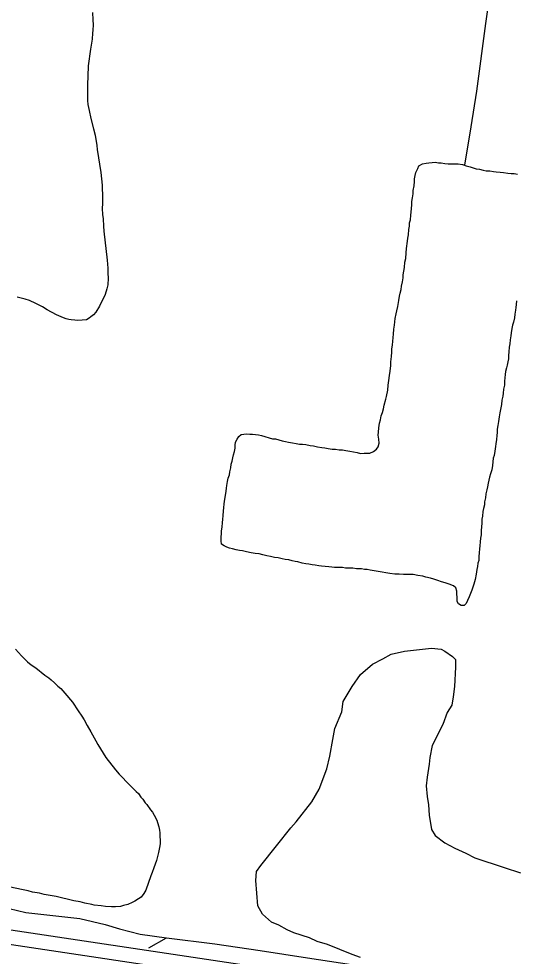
# Model space of a CAD drawing. Extents: x 3297735 to 3335592, y 670436 to 695807.
# Drawn here: x 3320909 to 3321434, y 686583 to 687571 of the extents above; entities that cross this region are included whole.
import ezdxf

# ---------------------------------------------------------------- set-up
doc = ezdxf.new("R2010")
doc.units = 0
for name, color, linetype in [('V-ROAD-CNTR', 7, 'Continuous'), ('V-SITE-VEGE', 7, 'Continuous'), ('V-TOPO-SHOR', 7, 'Continuous')]:
    doc.layers.add(name, color=color, linetype=linetype)

msp = doc.modelspace()

# ---------------------------------------------------------------- linework, layer by layer
at = {"layer": 'V-ROAD-CNTR'}
for points in [[(3319307.88, 686849.73), (3321306.47, 686550.05)], [(3319305.66, 686834.89), (3321304.25, 686535.22)]]:
    msp.add_lwpolyline(points, dxfattribs=at)
msp.add_spline([(3321115.64, 689341.57), (3320860.23, 689006.78), (3320525.5, 688555.88), (3320190.52, 688114.56), (3319698.35, 687479.71), (3319438.48, 687141.6)], degree=3, dxfattribs=at)
at = {"layer": 'V-SITE-VEGE'}
for points in [[(3320986.93, 687577.16), (3320987.59, 687569.73), (3320987.64, 687564.3), (3320987.42, 687558.72), (3320987.18, 687555.47)], [(3320987.18, 687555.47), (3320986.57, 687549.09), (3320985.01, 687538.63), (3320982.69, 687521.05), (3320982.11, 687510.18), (3320981.93, 687501.4), (3320981.75, 687491.37), (3320981.96, 687484.69), (3320982.29, 687480.23), (3320983.47, 687473.97), (3320985.23, 687465.5), (3320988.13, 687454.8), (3320989.74, 687448.13), (3320991.52, 687437.28), (3320991.98, 687432.97), (3320995.86, 687408.91), (3320997.26, 687395.56), (3320997.43, 687392.21), (3320997.65, 687384.97), (3320997.55, 687380.93), (3320997.6, 687376.2), (3320997.24, 687370.76), (3320997.73, 687364.35), (3320998.19, 687360.04), (3320998.83, 687352.25), (3320999.17, 687346.82), (3321002.56, 687316.35), (3321003.21, 687307.86), (3321003.4, 687302.57), (3321003.46, 687297.41), (3321003.11, 687290.45), (3321002.32, 687286.26), (3321000.57, 687280.39), (3320994.58, 687267.93), (3320990.6, 687261.75), (3320988.26, 687258.94), (3320985.36, 687256.54), (3320983.57, 687255.13), (3320980.66, 687253.43), (3320971.61, 687252.78), (3320968.54, 687253.02), (3320964.64, 687253.68), (3320962.27, 687253.93), (3320959.33, 687254.46), (3320956.54, 687255.54), (3320948.98, 687258.95), (3320939.31, 687264.13), (3320934.27, 687267.15), (3320931.6, 687268.51), (3320927.54, 687270.83), (3320920.68, 687273.97), (3320916.21, 687275.31), (3320907.83, 687277.31)], [(3320906.06, 686906.61), (3320912.12, 686899.71), (3320918.46, 686893.37), (3320922.53, 686890.21), (3320927.31, 686886.8), (3320936.89, 686879.33), (3320941, 686876.49), (3320943.43, 686874.12), (3320947.06, 686871.04), (3320950.7, 686867.48), (3320953.6, 686865.11), (3320957.97, 686860.36), (3320965.99, 686850.6), (3320972.08, 686841.79), (3320975.74, 686836.07), (3320978.19, 686832.02), (3320981.37, 686826.05), (3320985.28, 686819.61), (3320990.42, 686810.07), (3320992.62, 686806.26), (3321001.16, 686792.43), (3321011.14, 686779.34), (3321015.03, 686775.06), (3321017.69, 686772.45), (3321024, 686765.8), (3321030.06, 686759.86), (3321033.22, 686756.54), (3321035.4, 686754.4), (3321038.08, 686750.59), (3321040.02, 686748.45), (3321042.7, 686744.88), (3321044.4, 686742.98), (3321048.06, 686737.5), (3321050.25, 686734.88), (3321052.2, 686731.78), (3321054.89, 686726.53), (3321055.64, 686724.14), (3321056.89, 686719.35), (3321057.65, 686716.01), (3321058.16, 686713.13), (3321058.28, 686701.61), (3321057.84, 686697.53), (3321056.7, 686692.24), (3321054.39, 686683.82)], [(3321269.44, 686581.92), (3321260.77, 686585.07), (3321234.75, 686595.31), (3321223.72, 686598.45), (3321215.83, 686602.39), (3321199.27, 686607.9), (3321192.18, 686611.05), (3321183.51, 686615.77), (3321175.62, 686618.92), (3321166.16, 686627.59), (3321161.43, 686636.26), (3321159.05, 686663.06), (3321159.83, 686672.52), (3321164.56, 686678.82), (3321181.1, 686699.33), (3321196.07, 686718.25), (3321201.58, 686724.56), (3321218.13, 686745.85), (3321226, 686759.25), (3321233.88, 686780.54), (3321237.02, 686793.94), (3321240.17, 686811.28), (3321242.53, 686823.11), (3321249.61, 686840.45), (3321251.18, 686851.49), (3321260.64, 686867.26), (3321269.3, 686879.87), (3321281.91, 686890.92), (3321292.94, 686896.44), (3321301.61, 686901.17), (3321315.79, 686904.33), (3321344.17, 686907.5), (3321354.42, 686906.71), (3321358.36, 686904.35), (3321366.24, 686898.84), (3321369.4, 686895.69), (3321369.4, 686887.8), (3321368.62, 686867.31), (3321367.05, 686856.27), (3321365.48, 686847.6), (3321360.75, 686839.72), (3321356.03, 686827.1), (3321345, 686805.03), (3321342.65, 686792.41), (3321341.86, 686785.32), (3321339.5, 686771.92), (3321338.72, 686762.46), (3321339.51, 686751.42), (3321341.09, 686742.75), (3321341.89, 686731.72), (3321344.26, 686716.74), (3321348.2, 686710.44), (3321358.45, 686702.56), (3321368.7, 686697.05), (3321380.53, 686691.54), (3321389.99, 686686.81), (3321420.74, 686676.58), (3321438.08, 686671.07)], [(3321054.39, 686683.82), (3321051.59, 686676.11), (3321049.96, 686671.29), (3321048.56, 686667.68), (3321043.44, 686652.74), (3321041.32, 686649.36), (3321038.24, 686645.49), (3321035.62, 686643.54), (3321031.81, 686641.1), (3321028.7, 686639.63), (3321024.17, 686637.66), (3321019.86, 686636.42), (3321016.75, 686635.67), (3321011.23, 686635.13), (3321007.15, 686635.08), (3321000.67, 686635.49), (3320996.1, 686636.16), (3320988.9, 686637.05), (3320986.25, 686637.74), (3320979.04, 686639.1), (3320974.23, 686640.25), (3320967.25, 686641.62), (3320948.73, 686645.98), (3320935.99, 686648.24), (3320931.18, 686649.39), (3320923.73, 686650.75), (3320919.15, 686651.9), (3320912.18, 686653.27), (3320900.63, 686656.03)]]:
    msp.add_lwpolyline(points, dxfattribs=at)
at = {"layer": 'V-TOPO-SHOR'}
msp.add_line((3321046.38, 686592.1), (3321065.21, 686602.58), dxfattribs=at)
for points in [[(3321125.35, 687818.88), (3321162.54, 687814.84), (3321206.95, 687804.07), (3321242.78, 687799.68), (3321279.3, 687793.93), (3321328.77, 687788.67), (3321364.62, 687781.89), (3321402.84, 687776.51), (3321414.79, 687774.59), (3321424.69, 687773.33), (3321430.15, 687772.02), (3321432.56, 687770.01), (3321432.97, 687763.2), (3321425.8, 687732.79), (3321418.17, 687680.91), (3321409.25, 687622.21), (3321401, 687565.55), (3321391.53, 687494.57), (3321385.79, 687456.69), (3321378.88, 687416.41)], [(3321334.75, 687417.98), (3321338.49, 687418.7), (3321341.55, 687419.07), (3321344.96, 687419.45), (3321348.02, 687419.48), (3321351.44, 687418.84), (3321354.5, 687418.87), (3321358.26, 687418.23), (3321361.67, 687417.92), (3321364.74, 687417.95), (3321368.83, 687418), (3321372.23, 687418.04), (3321377.02, 687417.07), (3321380.78, 687415.74), (3321384.88, 687414.76), (3321388.29, 687413.78), (3321391.37, 687412.79), (3321394.79, 687412.14), (3321398.54, 687411.16), (3321401.96, 687410.51), (3321405.71, 687410.55), (3321409.46, 687409.91), (3321412.53, 687409.6), (3321416.63, 687408.97), (3321420.04, 687408.66), (3321424.48, 687408.03), (3321428.23, 687407.73), (3321431.29, 687407.76), (3321434.71, 687407.11)], [(3321176.65, 687128.01), (3321179.72, 687128.04), (3321183.48, 687127.06), (3321186.89, 687126.07), (3321190.31, 687125.43), (3321193.72, 687124.78), (3321197.82, 687123.81), (3321201.58, 687123.16), (3321205.33, 687122.52), (3321208.4, 687122.55), (3321211.81, 687122.25), (3321216.25, 687121.27), (3321220, 687120.64), (3321224.1, 687119.65), (3321228.54, 687119.02), (3321231.95, 687118.72), (3321235.37, 687118.07), (3321239.46, 687117.43), (3321243.21, 687117.13), (3321246.97, 687116.49), (3321250.38, 687116.53), (3321254.13, 687115.89), (3321258.23, 687115.25), (3321261.98, 687114.61), (3321266.08, 687113.63), (3321269.5, 687112.64), (3321273.25, 687113.02), (3321276.31, 687113.05), (3321279.38, 687113.09), (3321283.11, 687114.83), (3321286.15, 687117.25), (3321288.17, 687119.65), (3321289.15, 687123.75), (3321288.76, 687127.84), (3321288.04, 687131.92), (3321288.34, 687135.33), (3321288.64, 687139.76), (3321289.61, 687144.55), (3321290.59, 687148.3), (3321291.23, 687152.4), (3321292.56, 687155.82), (3321293.53, 687159.92), (3321294.52, 687163.68), (3321296.16, 687169.83), (3321296.81, 687172.9), (3321298.1, 687179.39), (3321298.72, 687184.85), (3321299.35, 687189.63), (3321299.98, 687194.75), (3321300.61, 687199.53), (3321301.23, 687205.33), (3321301.53, 687209.42), (3321302.15, 687214.88), (3321302.44, 687219.65), (3321302.41, 687222.72), (3321303.04, 687227.15), (3321303.35, 687230.56), (3321303.98, 687235), (3321304.29, 687238.41), (3321304.57, 687243.87), (3321305.21, 687247.96), (3321305.82, 687254.79), (3321307.12, 687259.91), (3321307.77, 687262.98), (3321308.75, 687267.42), (3321309.7, 687273.91), (3321310.68, 687278.35), (3321311.32, 687281.76), (3321312.3, 687285.52), (3321312.61, 687288.93), (3321313.58, 687293.71), (3321314.22, 687297.81), (3321314.53, 687300.88), (3321315.17, 687304.98), (3321315.81, 687308.73), (3321316.09, 687314.19), (3321317.07, 687318.29), (3321317.69, 687324.08), (3321317.98, 687328.52), (3321318.92, 687336.37), (3321319.23, 687339.44), (3321319.87, 687343.19), (3321320.49, 687348.65), (3321321.14, 687352.07), (3321321.1, 687355.81), (3321322.09, 687358.89), (3321322.38, 687363.67), (3321322.99, 687370.49), (3321323.62, 687374.92), (3321323.59, 687378.33), (3321324.23, 687382.09), (3321324.87, 687386.18), (3321324.83, 687389.93), (3321325.8, 687394.71), (3321326.43, 687399.15), (3321326.4, 687402.21), (3321327.04, 687405.63), (3321327.69, 687408.7), (3321329.69, 687412.81), (3321331.02, 687415.89), (3321334.75, 687417.98)], [(3321433.74, 687273.52), (3321433.44, 687269.77), (3321433.13, 687266.7), (3321432.83, 687263.63), (3321432.19, 687259.53), (3321431.55, 687255.78), (3321430.58, 687251), (3321429.59, 687247.92), (3321428.94, 687244.51), (3321428.31, 687239.73), (3321427.66, 687236.66), (3321427.02, 687232.56), (3321426.73, 687228.13), (3321426.08, 687224.71), (3321425.79, 687219.94), (3321425.5, 687215.85), (3321425.19, 687212.44), (3321424.54, 687209.36), (3321423.9, 687205.95), (3321423.25, 687202.87), (3321422.27, 687199.11), (3321421.96, 687196.04), (3321421.66, 687192.29), (3321421.01, 687188.88), (3321421.06, 687184.79), (3321420.08, 687180.35), (3321419.78, 687176.26), (3321419.48, 687173.19), (3321418.16, 687169.08), (3321417.87, 687164.31), (3321416.9, 687159.19), (3321416.26, 687155.43), (3321415.62, 687151.34), (3321414.65, 687146.56), (3321414.01, 687142.12), (3321413.37, 687138.36)], [(3321200.51, 686999.11), (3321197.44, 686999.76), (3321194.02, 687000.75), (3321189.93, 687001.05), (3321186.85, 687001.7), (3321182.75, 687002.67), (3321179, 687003.32), (3321174.56, 687004.29), (3321170.8, 687004.93), (3321166.36, 687005.91), (3321162.6, 687006.89), (3321158.51, 687007.53), (3321154.41, 687008.17), (3321149.29, 687009.13), (3321145.19, 687010.11), (3321141.78, 687010.42), (3321138.36, 687011.4), (3321134.6, 687012.39), (3321131.53, 687013.03), (3321128.45, 687014.02), (3321125.71, 687015.36), (3321122.96, 687017.37), (3321122.59, 687020.78), (3321122.55, 687024.52), (3321122.85, 687028.28), (3321123.16, 687031.35), (3321123.8, 687035.1), (3321124.09, 687039.87), (3321124.39, 687043.29), (3321124.69, 687047.38), (3321124.98, 687051.81), (3321125.62, 687055.91), (3321125.92, 687059.32), (3321126.23, 687062.39), (3321127.19, 687068.53), (3321127.82, 687072.97), (3321128.13, 687076.04), (3321128.78, 687079.11), (3321129.42, 687083.21), (3321130.06, 687086.62), (3321131.39, 687090.39), (3321131.7, 687093.46), (3321132.67, 687097.56), (3321133.31, 687101.65), (3321134.3, 687104.73), (3321134.95, 687108.14), (3321135.6, 687111.22), (3321136.58, 687114.98), (3321137.22, 687118.39), (3321137.53, 687121.46), (3321137.84, 687124.53), (3321139.51, 687127.96), (3321141.18, 687130.7), (3321143.54, 687132.77), (3321146.61, 687133.14), (3321149.67, 687133.52), (3321152.74, 687133.21), (3321155.81, 687133.24), (3321158.88, 687132.59), (3321161.95, 687132.28), (3321165.02, 687131.64), (3321176.65, 687128.01)], [(3321413.37, 687138.36), (3321413.41, 687134.96), (3321413.1, 687131.55), (3321412.81, 687127.45), (3321412.17, 687123.02), (3321411.52, 687119.94), (3321410.89, 687115.17), (3321410.26, 687110.73), (3321409.27, 687107.65), (3321408.97, 687103.9), (3321408.33, 687100.15), (3321407.7, 687095.37), (3321406.38, 687091.27), (3321405.39, 687087.85), (3321404.74, 687084.77), (3321403.76, 687081.35), (3321403.11, 687077.6), (3321402.46, 687074.52), (3321401.49, 687070.08), (3321401.19, 687065.99), (3321400.21, 687061.89), (3321399.91, 687058.82), (3321398.93, 687054.72), (3321398.28, 687051.65), (3321397.99, 687046.87), (3321397.34, 687043.46), (3321397.38, 687039.37), (3321396.74, 687035.62), (3321396.45, 687031.52), (3321396.49, 687027.09), (3321395.85, 687023.68), (3321395.55, 687019.59), (3321395.25, 687015.5), (3321394.95, 687012.43), (3321394.31, 687007.99), (3321394.01, 687004.24), (3321394.05, 687000.15), (3321393.06, 686997.07), (3321392.76, 686993.66), (3321392.11, 686990.59), (3321391.14, 686985.46), (3321390.18, 686980), (3321388.87, 686975.22), (3321387.88, 686971.8), (3321386.89, 686968.72), (3321385.22, 686965.3), (3321383.9, 686961.87), (3321382.24, 686957.77), (3321380.91, 686954.69), (3321378.54, 686952.62), (3321375.48, 686952.58), (3321372.73, 686954.26), (3321371.34, 686956.97), (3321371.3, 686961.06), (3321370.92, 686964.81), (3321370.88, 686967.87), (3321369.83, 686971.27), (3321367.42, 686973.29), (3321362.97, 686974.94), (3321358.52, 686976.6), (3321354.77, 686977.58), (3321351, 686978.9), (3321346.56, 686980.22), (3321343.14, 686981.55), (3321338.36, 686982.52), (3321334.94, 686983.51), (3321329.82, 686984.13), (3321325.04, 686985.1), (3321321.97, 686985.41), (3321318.9, 686985.38), (3321314.81, 686985.34), (3321310.04, 686985.62), (3321305.61, 686985.58), (3321300.49, 686986.2), (3321296.06, 686986.84), (3321292.29, 686987.82), (3321288.2, 686988.46), (3321283.76, 686989.09), (3321279.67, 686989.73), (3321276.59, 686990.38), (3321273.52, 686990.69), (3321270.45, 686991.34), (3321265.34, 686991.28), (3321261.24, 686991.92), (3321257.15, 686991.88), (3321253.75, 686991.84), (3321250.33, 686992.49), (3321245.56, 686992.78), (3321242.15, 686992.74), (3321239.08, 686993.05), (3321236.01, 686993.36), (3321232.26, 686993.66), (3321228.51, 686993.96), (3321225.44, 686994.27), (3321221.68, 686995.25), (3321218.61, 686995.56), (3321214.85, 686996.2), (3321211.78, 686996.51), (3321208.03, 686997.15), (3321203.58, 686998.47), (3321200.51, 686999.11)], [(3320899.29, 686633.23), (3320916.73, 686629.18), (3320951.57, 686625.32), (3320973.7, 686622.73), (3321000.58, 686616.43), (3321015.67, 686611.89), (3321037.36, 686606.48), (3321065.21, 686602.58), (3321116.08, 686596.07), (3321163.65, 686589.05), (3321213.58, 686581.58), (3321271.52, 686572.79), (3321330.42, 686561.66), (3321409.5, 686554.98), (3321455.2, 686547.94), (3321530.57, 686535.57), (3321605.94, 686524.15), (3321653.52, 686516.66), (3321686.99, 686509.48), (3321711.02, 686504.57), (3321724.57, 686503.36)]]:
    msp.add_lwpolyline(points, dxfattribs=at)

doc.saveas('drawing.dxf')
